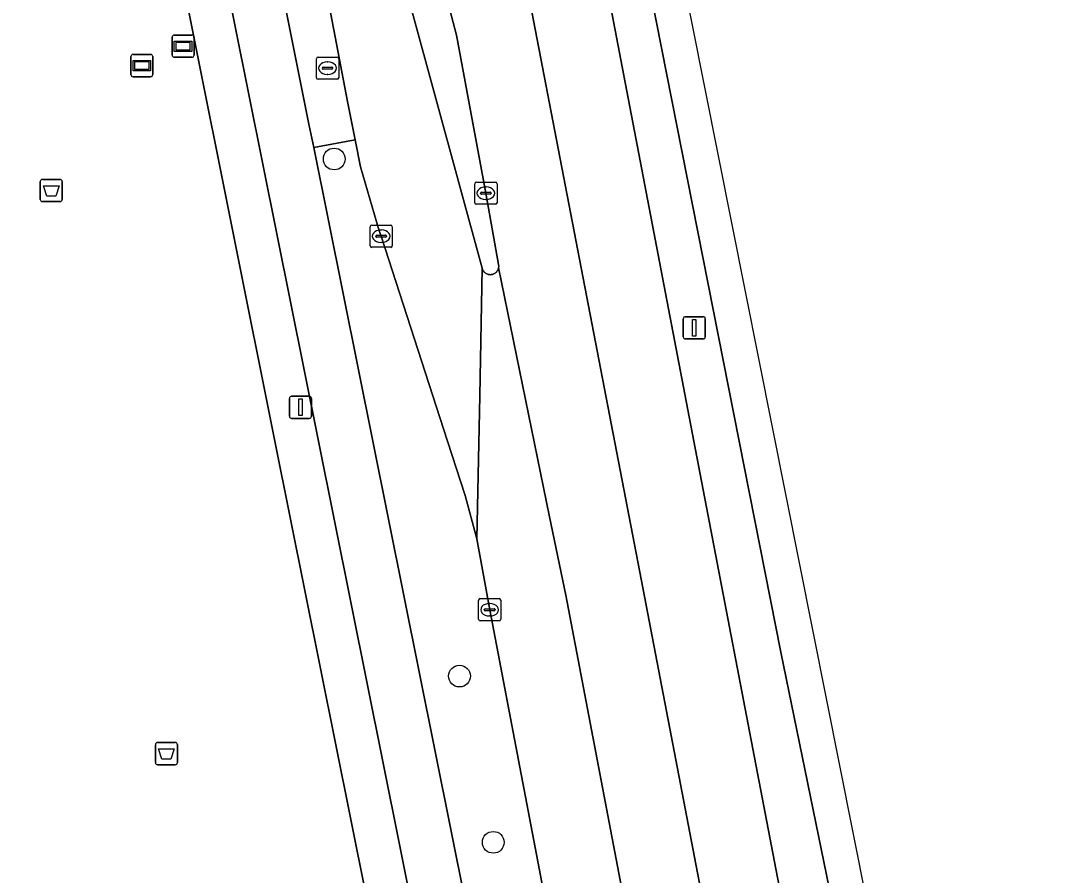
# Model space of a CAD drawing. Extents: x 158086 to 159499, y 382904 to 383981.
# Drawn here: x 159279.75 to 159325.95, y 383730.46 to 383768.92 of the extents above; entities that cross this region are included whole.
import ezdxf

# ---------------------------------------------------------------- set-up
doc = ezdxf.new("R2010")
doc.units = 0
for name, color, linetype in [('IMGEO_Afvalbak', 7, 'Continuous'), ('IMGEO_Berm_groen', 7, 'Continuous'), ('IMGEO_Berm_open', 7, 'Continuous'), ('IMGEO_Boom', 7, 'Continuous'), ('IMGEO_Fietspad_gesloten', 7, 'Continuous'), ('IMGEO_Groenvoorziening', 7, 'Continuous'), ('IMGEO_Kolk', 7, 'Continuous'), ('IMGEO_Lichtmast', 7, 'Continuous'), ('IMGEO_Rijbaan_regionaal_gesloten', 7, 'Continuous'), ('IMGEO_Rioolput', 7, 'Continuous'), ('IMGEO_Verklikker', 7, 'Continuous'), ('IMGEO_Voetpad_open', 7, 'Continuous')]:
    doc.layers.add(name, color=color, linetype=linetype)

msp = doc.modelspace()

# ---------------------------------------------------------------- linework, layer by layer
at = {"layer": 'IMGEO_Afvalbak'}
for p, q in [((159280.638, 383760.874), (159280.638, 383761.674)), ((159280.638, 383761.674), (159280.638, 383760.874)), ((159280.738, 383761.774), (159281.528, 383761.774)), ((159281.528, 383761.774), (159280.738, 383761.774)), ((159281.628, 383761.674), (159281.628, 383760.874)), ((159281.628, 383760.874), (159281.628, 383761.674)), ((159281.528, 383760.774), (159280.738, 383760.774)), ((159280.738, 383760.774), (159281.528, 383760.774)), ((159285.82, 383735.544), (159285.82, 383736.344)), ((159285.82, 383736.344), (159285.82, 383735.544)), ((159285.92, 383736.444), (159286.71, 383736.444)), ((159286.71, 383736.444), (159285.92, 383736.444)), ((159286.81, 383736.344), (159286.81, 383735.544)), ((159286.81, 383735.544), (159286.81, 383736.344)), ((159286.71, 383735.444), (159285.92, 383735.444)), ((159285.92, 383735.444), (159286.71, 383735.444))]:
    msp.add_line(p, q, dxfattribs=at)
for points in [[(159280.781, 383761.488), (159281.485, 383761.488), (159281.336, 383761.018), (159280.93, 383761.018), (159280.781, 383761.488)], [(159285.963, 383736.158), (159286.667, 383736.158), (159286.518, 383735.688), (159286.112, 383735.688), (159285.963, 383736.158)]]:
    msp.add_lwpolyline(points, dxfattribs=at)
for centre, start, end in [((159280.738, 383761.674), 90, 180), ((159280.738, 383761.674), 90, 180), ((159281.528, 383761.674), 0, 90), ((159281.528, 383761.674), 360, 90), ((159280.738, 383760.874), 180, 270), ((159280.738, 383760.874), 180, 270), ((159281.528, 383760.874), 270, 0), ((159281.528, 383760.874), 270, 0), ((159285.92, 383736.344), 90, 180), ((159285.92, 383736.344), 90, 180), ((159286.71, 383736.344), 0, 90), ((159286.71, 383736.344), 360, 90), ((159285.92, 383735.544), 180, 270), ((159285.92, 383735.544), 180, 270), ((159286.71, 383735.544), 270, 0), ((159286.71, 383735.544), 270, 0)]:
    msp.add_arc(centre, 0.1, start, end, dxfattribs=at)
at = {"layer": 'IMGEO_Berm_groen'}
for points in [[(159282.348, 383815.271), (159284.929, 383803.233), (159292.729, 383764.263), (159292.94, 383763.214), (159294.81, 383763.557), (159294.469, 383765.28), (159291.967, 383778.334), (159288.692, 383795.534), (159287.106, 383803.881), (159285.792, 383810.793), (159283.82, 383820.867), (159281.594, 383831.902), (159273.927, 383865.047)], [(159310.567, 383656.347), (159308.537, 383668.885), (159308.228, 383671.605), (159308.682, 383672.546), (159312.863, 383673.738), (159310.851, 383687.227), (159309.025, 383699.335), (159308.678, 383701.324), (159307.539, 383707.434), (159304.25, 383724.642), (159300.859, 383742.414), (159300.284, 383745.597), (159299.749, 383747.561), (159298.96, 383750), (159295.978, 383759.217), (159295.893, 383759.463), (159295.051, 383762.34), (159294.81, 383763.557), (159292.94, 383763.214), (159295.597, 383750), (159305.383, 383701.333)]]:
    msp.add_lwpolyline(points, dxfattribs=at)
at = {"layer": 'IMGEO_Berm_open'}
for points in [[(159296.3, 383773.229), (159300.52, 383757.777), (159300.529, 383757.745), (159300.541, 383757.713), (159300.556, 383757.683), (159300.574, 383757.654), (159300.594, 383757.627), (159300.616, 383757.601), (159300.64, 383757.578), (159300.667, 383757.557), (159300.695, 383757.539), (159300.725, 383757.523), (159300.756, 383757.51), (159300.788, 383757.499), (159300.821, 383757.492), (159300.855, 383757.488), (159300.888, 383757.486), (159300.922, 383757.488), (159300.955, 383757.492), (159300.988, 383757.5), (159301.02, 383757.51), (159301.051, 383757.524), (159301.081, 383757.54), (159301.109, 383757.558), (159301.136, 383757.579), (159301.16, 383757.603), (159301.182, 383757.628), (159301.202, 383757.655), (159301.219, 383757.684), (159301.234, 383757.715), (159301.246, 383757.746), (159301.255, 383757.779), (159301.261, 383757.81), (159301.264, 383757.846), (159301.264, 383757.879), (159301.262, 383757.913), (159301.255, 383757.949), (159300.689, 383761.153), (159299.361, 383768.267), (159299.069, 383769.407)], [(159306.298, 383769.573), (159310.05, 383750), (159318.565, 383705.578), (159321.242, 383706.105), (159318.656, 383718.037), (159316.364, 383728.732), (159313.951, 383740.512), (159312.079, 383750), (159308.122, 383770.061)]]:
    msp.add_lwpolyline(points, dxfattribs=at)
at = {"layer": 'IMGEO_Boom'}
for centre in [(159293.864, 383762.69), (159299.5, 383739.433), (159301.02, 383731.952)]:
    msp.add_circle(centre, 0.489, dxfattribs=at)
at = {"layer": 'IMGEO_Fietspad_gesloten'}
for points in [[(159277.968, 383832.888), (159273.671, 383850.79), (159271.166, 383864.252), (159268.255, 383880.041), (159265.349, 383882.457), (159271.708, 383848.23), (159272.73, 383843.358), (159275.672, 383832.295), (159279.393, 383817.288), (159282.512, 383802.99), (159293.156, 383750), (159301.916, 383706.388), (159302.254, 383704.394), (159302.654, 383701.402), (159302.924, 383698.425), (159303.139, 383695.426)], [(159295.597, 383750), (159292.94, 383763.214), (159292.729, 383764.263), (159284.929, 383803.233), (159282.348, 383815.271)], [(159305.383, 383701.333), (159295.597, 383750)]]:
    msp.add_lwpolyline(points, dxfattribs=at)
at = {"layer": 'IMGEO_Groenvoorziening'}
for points in [[(159291.199, 383750), (159287.439, 383768.714), (159286.068, 383775.551), (159273.977, 383773.162), (159270.896, 383772.282)], [(159300.494, 383703.155), (159299.418, 383709.089), (159291.199, 383750)]]:
    msp.add_lwpolyline(points, dxfattribs=at)
at = {"layer": 'IMGEO_Kolk'}
for p, q in [((159300.187, 383760.726), (159300.187, 383761.578)), ((159300.262, 383761.652), (159301.114, 383761.652)), ((159300.675, 383761.432), (159300.7, 383761.432)), ((159301.188, 383761.578), (159301.188, 383760.726)), ((159300.446, 383761.146), (159300.446, 383761.158)), ((159300.884, 383761.109), (159300.486, 383761.109)), ((159300.489, 383761.195), (159300.887, 383761.195)), ((159300.93, 383761.158), (159300.93, 383761.146)), ((159301.114, 383760.652), (159300.262, 383760.652)), ((159300.698, 383760.872), (159300.673, 383760.872)), ((159295.477, 383758.791), (159295.477, 383759.643)), ((159295.552, 383759.717), (159296.404, 383759.717)), ((159296.478, 383759.643), (159296.478, 383758.791)), ((159295.736, 383759.211), (159295.736, 383759.223)), ((159296.174, 383759.174), (159295.776, 383759.174)), ((159295.779, 383759.26), (159296.177, 383759.26)), ((159295.965, 383759.497), (159295.99, 383759.497)), ((159296.22, 383759.223), (159296.22, 383759.211)), ((159296.404, 383758.717), (159295.552, 383758.717)), ((159295.988, 383758.937), (159295.963, 383758.937)), ((159300.357, 383741.988), (159300.357, 383742.84)), ((159300.432, 383742.914), (159301.284, 383742.914)), ((159300.845, 383742.694), (159300.87, 383742.694)), ((159301.358, 383742.84), (159301.358, 383741.988)), ((159300.616, 383742.408), (159300.616, 383742.42)), ((159301.054, 383742.371), (159300.656, 383742.371)), ((159300.659, 383742.457), (159301.057, 383742.457)), ((159300.868, 383742.134), (159300.843, 383742.134)), ((159301.1, 383742.42), (159301.1, 383742.408)), ((159301.284, 383741.914), (159300.432, 383741.914))]:
    msp.add_line(p, q, dxfattribs=at)
for points in [[(159300.187, 383760.726), (159300.187, 383761.578)], [(159300.262, 383761.652), (159301.114, 383761.652)], [(159301.188, 383761.578), (159301.188, 383760.726)], [(159301.114, 383760.652), (159300.262, 383760.652)], [(159295.477, 383758.791), (159295.477, 383759.643)], [(159295.552, 383759.717), (159296.404, 383759.717)], [(159296.478, 383759.643), (159296.478, 383758.791)], [(159296.404, 383758.717), (159295.552, 383758.717)], [(159300.357, 383741.988), (159300.357, 383742.84)], [(159300.432, 383742.914), (159301.284, 383742.914)], [(159301.358, 383742.84), (159301.358, 383741.988)], [(159301.284, 383741.914), (159300.432, 383741.914)]]:
    msp.add_lwpolyline(points, dxfattribs=at)
for centre, radius, start, end in [((159300.264, 383761.576), 0.0765, 91.552, 178.448), ((159300.264, 383761.576), 0.0765, 91.552, 178.448), ((159301.112, 383761.576), 0.0765, 1.552, 88.448), ((159301.112, 383761.576), 0.0765, 1.552, 88.448), ((159300.486, 383761.155), 0.0403, 85.8775, 175.7526), ((159300.483, 383761.145), 0.0366, 178.938, 274.7102), ((159300.887, 383761.152), 0.043, 264.8664, 352.4533), ((159300.891, 383761.157), 0.0386, 1.7309, 96.639), ((159300.264, 383760.728), 0.0765, 181.552, 268.448), ((159300.264, 383760.728), 0.0765, 181.552, 268.448), ((159301.112, 383760.728), 0.0765, 271.552, 358.448), ((159301.112, 383760.728), 0.0765, 271.552, 358.448), ((159295.554, 383759.641), 0.0765, 91.552, 178.448), ((159295.554, 383759.641), 0.0765, 91.552, 178.448), ((159296.402, 383759.641), 0.0765, 1.552, 88.448), ((159296.402, 383759.641), 0.0765, 1.552, 88.448), ((159295.776, 383759.22), 0.0403, 85.8775, 175.7526), ((159295.773, 383759.21), 0.0366, 178.938, 274.7102), ((159296.177, 383759.217), 0.043, 264.8664, 352.4533), ((159296.181, 383759.222), 0.0386, 1.7309, 96.639), ((159295.554, 383758.793), 0.0765, 181.552, 268.448), ((159295.554, 383758.793), 0.0765, 181.552, 268.448), ((159296.402, 383758.793), 0.0765, 271.552, 358.448), ((159296.402, 383758.793), 0.0765, 271.552, 358.448), ((159300.434, 383742.838), 0.0765, 91.552, 178.448), ((159300.434, 383742.838), 0.0765, 91.552, 178.448), ((159301.282, 383742.838), 0.0765, 1.552, 88.448), ((159301.282, 383742.838), 0.0765, 1.552, 88.448), ((159300.656, 383742.417), 0.0403, 85.8775, 175.7526), ((159300.653, 383742.407), 0.0366, 178.938, 274.7102), ((159301.057, 383742.414), 0.043, 264.8664, 352.4533), ((159301.061, 383742.419), 0.0386, 1.7309, 96.639), ((159300.434, 383741.99), 0.0765, 181.552, 268.448), ((159300.434, 383741.99), 0.0765, 181.552, 268.448), ((159301.282, 383741.99), 0.0765, 271.552, 358.448), ((159301.282, 383741.99), 0.0765, 271.552, 358.448)]:
    msp.add_arc(centre, radius, start, end, dxfattribs=at)
for centre, major_axis, ratio, start_param, end_param in [((159300.674, 383761.152), (-0.387, 0.002), 0.722429, 4.712389, 7.853982), ((159300.699, 383761.152), (-0.39, 0.002), 0.717154, 1.570796, 4.712389), ((159295.964, 383759.217), (-0.387, 0.002), 0.722429, 4.712389, 7.853982), ((159295.989, 383759.217), (-0.39, 0.002), 0.717154, 1.570796, 4.712389), ((159300.844, 383742.414), (-0.387, 0.002), 0.722429, 4.712389, 7.853982), ((159300.869, 383742.414), (-0.39, 0.002), 0.717154, 1.570796, 4.712389)]:
    msp.add_ellipse(centre, major_axis=major_axis, ratio=ratio, start_param=start_param, end_param=end_param, dxfattribs=at)
at = {"layer": 'IMGEO_Lichtmast'}
for p, q in [((159309.57, 383754.698), (159309.57, 383755.498)), ((159309.57, 383755.498), (159309.57, 383754.698)), ((159309.67, 383755.598), (159310.46, 383755.598)), ((159310.46, 383755.598), (159309.67, 383755.598)), ((159310.56, 383755.498), (159310.56, 383754.698)), ((159310.56, 383754.698), (159310.56, 383755.498)), ((159310.46, 383754.598), (159309.67, 383754.598)), ((159309.67, 383754.598), (159310.46, 383754.598)), ((159291.846, 383751.12), (159291.846, 383751.92)), ((159291.846, 383751.92), (159291.846, 383751.12)), ((159291.946, 383752.02), (159292.736, 383752.02)), ((159292.736, 383752.02), (159291.946, 383752.02)), ((159292.836, 383751.92), (159292.836, 383751.12)), ((159292.836, 383751.12), (159292.836, 383751.92)), ((159292.736, 383751.02), (159291.946, 383751.02)), ((159291.946, 383751.02), (159292.736, 383751.02))]:
    msp.add_line(p, q, dxfattribs=at)
for points in [[(159309.99, 383755.473), (159310.14, 383755.473), (159310.14, 383754.723), (159309.99, 383754.723), (159309.99, 383755.473)], [(159292.266, 383751.895), (159292.416, 383751.895), (159292.416, 383751.145), (159292.266, 383751.145), (159292.266, 383751.895)]]:
    msp.add_lwpolyline(points, dxfattribs=at)
for centre, start, end in [((159309.67, 383755.498), 90, 180), ((159309.67, 383755.498), 90, 180), ((159310.46, 383755.498), 0, 90), ((159310.46, 383755.498), 360, 90), ((159309.67, 383754.698), 180, 270), ((159309.67, 383754.698), 180, 270), ((159310.46, 383754.698), 270, 0), ((159310.46, 383754.698), 270, 0), ((159291.946, 383751.92), 90, 180), ((159291.946, 383751.92), 90, 180), ((159292.736, 383751.92), 0, 90), ((159292.736, 383751.92), 360, 90), ((159291.946, 383751.12), 180, 270), ((159291.946, 383751.12), 180, 270), ((159292.736, 383751.12), 270, 0), ((159292.736, 383751.12), 270, 0)]:
    msp.add_arc(centre, 0.1, start, end, dxfattribs=at)
at = {"layer": 'IMGEO_Rijbaan_regionaal_gesloten'}
for points in [[(159264.746, 383979.804), (159267.517, 383954.339), (159268.192, 383950.798), (159301.906, 383773.835), (159302.831, 383768.921), (159307.696, 383743.719), (159315.125, 383704.938), (159320.216, 383671.471), (159321.716, 383662), (159325.102, 383662.526), (159324.325, 383667.558), (159323.674, 383672.54), (159321.527, 383686.586), (159318.565, 383705.578), (159310.05, 383750), (159306.298, 383769.573)], [(159263.119, 383953.204), (159296.484, 383777.869), (159297.617, 383773.475), (159297.8, 383772.701), (159298.051, 383771.946), (159298.355, 383771.244), (159298.675, 383770.517), (159299.069, 383769.407), (159299.361, 383768.267), (159300.689, 383761.153), (159301.255, 383757.949), (159301.262, 383757.913), (159301.264, 383757.879), (159301.264, 383757.846), (159301.261, 383757.81), (159303.556, 383746.594), (159304.278, 383743.067), (159311.684, 383704.298)], [(159315.125, 383704.938), (159307.696, 383743.719), (159302.831, 383768.921), (159301.906, 383773.835), (159268.192, 383950.798)], [(159325.952, 383685.388), (159319.638, 383720.194), (159308.738, 383774.973), (159291.986, 383859.551)], [(159295.88, 383830.877), (159306.309, 383776.009), (159306.68, 383774.056), (159307.221, 383772.479), (159307.66, 383771.56), (159308.122, 383770.061), (159312.079, 383750), (159313.951, 383740.512), (159316.364, 383728.732), (159318.656, 383718.037), (159321.242, 383706.105), (159324.297, 383692.609), (159325.952, 383685.388)], [(159285.792, 383810.793), (159287.106, 383803.881), (159288.692, 383795.534), (159291.967, 383778.334), (159294.469, 383765.28), (159294.81, 383763.557), (159295.051, 383762.34), (159295.893, 383759.463), (159295.978, 383759.217), (159298.96, 383750), (159299.749, 383747.561), (159300.284, 383745.597), (159300.409, 383752.043), (159300.52, 383757.777), (159296.3, 383773.229), (159296.074, 383774.192), (159295.454, 383777.16), (159288.334, 383814.408)], [(159311.684, 383704.298), (159304.278, 383743.067), (159303.556, 383746.594), (159301.261, 383757.81), (159301.255, 383757.779), (159301.246, 383757.746), (159301.234, 383757.715), (159301.219, 383757.684), (159301.202, 383757.655), (159301.182, 383757.628), (159301.16, 383757.603), (159301.136, 383757.579), (159301.109, 383757.558), (159301.081, 383757.54), (159301.051, 383757.524), (159301.02, 383757.51), (159300.988, 383757.5), (159300.955, 383757.492), (159300.922, 383757.488), (159300.888, 383757.486), (159300.855, 383757.488), (159300.821, 383757.492), (159300.788, 383757.499), (159300.756, 383757.51), (159300.725, 383757.523), (159300.695, 383757.539), (159300.667, 383757.557), (159300.64, 383757.578), (159300.616, 383757.601), (159300.594, 383757.627), (159300.574, 383757.654), (159300.556, 383757.683), (159300.541, 383757.713), (159300.529, 383757.745), (159300.52, 383757.777), (159300.409, 383752.043), (159300.284, 383745.597), (159300.859, 383742.414), (159304.25, 383724.642)]]:
    msp.add_lwpolyline(points, dxfattribs=at)
at = {"layer": 'IMGEO_Rioolput'}
for p, q in [((159293.064, 383766.349), (159293.064, 383767.201)), ((159293.139, 383767.275), (159293.991, 383767.275)), ((159293.552, 383767.055), (159293.577, 383767.055)), ((159294.065, 383767.201), (159294.065, 383766.349)), ((159293.323, 383766.769), (159293.323, 383766.781)), ((159293.761, 383766.732), (159293.363, 383766.732)), ((159293.366, 383766.818), (159293.764, 383766.818)), ((159293.807, 383766.781), (159293.807, 383766.769)), ((159293.991, 383766.275), (159293.139, 383766.275)), ((159293.575, 383766.495), (159293.55, 383766.495))]:
    msp.add_line(p, q, dxfattribs=at)
for points in [[(159293.064, 383766.349), (159293.064, 383767.201)], [(159293.139, 383767.275), (159293.991, 383767.275)], [(159294.065, 383767.201), (159294.065, 383766.349)], [(159293.991, 383766.275), (159293.139, 383766.275)]]:
    msp.add_lwpolyline(points, dxfattribs=at)
for centre, radius, start, end in [((159293.141, 383767.199), 0.0765, 91.552, 178.448), ((159293.141, 383767.199), 0.0765, 91.552, 178.448), ((159293.989, 383767.199), 0.0765, 1.552, 88.448), ((159293.989, 383767.199), 0.0765, 1.552, 88.448), ((159293.363, 383766.778), 0.0403, 85.8775, 175.7526), ((159293.36, 383766.768), 0.0366, 178.938, 274.7102), ((159293.764, 383766.775), 0.043, 264.8664, 352.4533), ((159293.768, 383766.78), 0.0386, 1.7309, 96.639), ((159293.141, 383766.351), 0.0765, 181.552, 268.448), ((159293.141, 383766.351), 0.0765, 181.552, 268.448), ((159293.989, 383766.351), 0.0765, 271.552, 358.448), ((159293.989, 383766.351), 0.0765, 271.552, 358.448)]:
    msp.add_arc(centre, radius, start, end, dxfattribs=at)
for centre, major_axis, ratio, start_param, end_param in [((159293.551, 383766.775), (-0.387, 0.002), 0.722429, 4.712389, 7.853982), ((159293.576, 383766.775), (-0.39, 0.002), 0.717154, 1.570796, 4.712389)]:
    msp.add_ellipse(centre, major_axis=major_axis, ratio=ratio, start_param=start_param, end_param=end_param, dxfattribs=at)
at = {"layer": 'IMGEO_Verklikker'}
for p, q in [((159286.567, 383767.365), (159286.567, 383768.165)), ((159286.567, 383768.165), (159286.567, 383767.365)), ((159286.667, 383768.265), (159287.457, 383768.265)), ((159287.457, 383768.265), (159286.667, 383768.265)), ((159287.557, 383768.165), (159287.557, 383767.365)), ((159287.557, 383767.365), (159287.557, 383768.165)), ((159284.714, 383766.494), (159284.714, 383767.294)), ((159284.714, 383767.294), (159284.714, 383766.494)), ((159284.814, 383767.394), (159285.604, 383767.394)), ((159285.604, 383767.394), (159284.814, 383767.394)), ((159285.704, 383767.294), (159285.704, 383766.494)), ((159285.704, 383766.494), (159285.704, 383767.294)), ((159287.457, 383767.265), (159286.667, 383767.265)), ((159286.667, 383767.265), (159287.457, 383767.265)), ((159285.604, 383766.394), (159284.814, 383766.394)), ((159284.814, 383766.394), (159285.604, 383766.394))]:
    msp.add_line(p, q, dxfattribs=at)
for points in [[(159286.668, 383767.997), (159287.456, 383767.997), (159287.456, 383767.533), (159286.668, 383767.533), (159286.668, 383767.997)], [(159286.733, 383767.932), (159286.733, 383767.598), (159287.391, 383767.598), (159287.391, 383767.932), (159286.733, 383767.932)], [(159284.815, 383767.126), (159285.603, 383767.126), (159285.603, 383766.662), (159284.815, 383766.662), (159284.815, 383767.126)], [(159284.88, 383767.061), (159284.88, 383766.727), (159285.538, 383766.727), (159285.538, 383767.061), (159284.88, 383767.061)]]:
    msp.add_lwpolyline(points, dxfattribs=at)
for centre, start, end in [((159286.667, 383768.165), 90, 180), ((159286.667, 383768.165), 90, 180), ((159287.457, 383768.165), 0, 90), ((159287.457, 383768.165), 360, 90), ((159284.814, 383767.294), 90, 180), ((159284.814, 383767.294), 90, 180), ((159285.604, 383767.294), 0, 90), ((159285.604, 383767.294), 360, 90), ((159286.667, 383767.365), 180, 270), ((159286.667, 383767.365), 180, 270), ((159287.457, 383767.365), 270, 0), ((159287.457, 383767.365), 270, 0), ((159284.814, 383766.494), 180, 270), ((159284.814, 383766.494), 180, 270), ((159285.604, 383766.494), 270, 0), ((159285.604, 383766.494), 270, 0)]:
    msp.add_arc(centre, 0.1, start, end, dxfattribs=at)
at = {"layer": 'IMGEO_Voetpad_open'}
for points in [[(159303.139, 383695.426), (159302.924, 383698.425), (159302.654, 383701.402), (159302.254, 383704.394), (159301.916, 383706.388), (159293.156, 383750), (159282.512, 383802.99), (159279.393, 383817.288), (159275.672, 383832.295), (159272.73, 383843.358), (159271.708, 383848.23), (159265.349, 383882.457)], [(159263.915, 383879.545), (159267.895, 383858.189), (159270.157, 383846.056), (159271.143, 383841.72), (159271.799, 383839.075), (159273.759, 383831.874), (159277.518, 383817.058), (159280.623, 383802.706), (159285.508, 383778.344), (159286.068, 383775.551), (159287.439, 383768.714), (159291.199, 383750), (159299.418, 383709.089), (159300.494, 383703.155)]]:
    msp.add_lwpolyline(points, dxfattribs=at)

doc.saveas('drawing.dxf')
